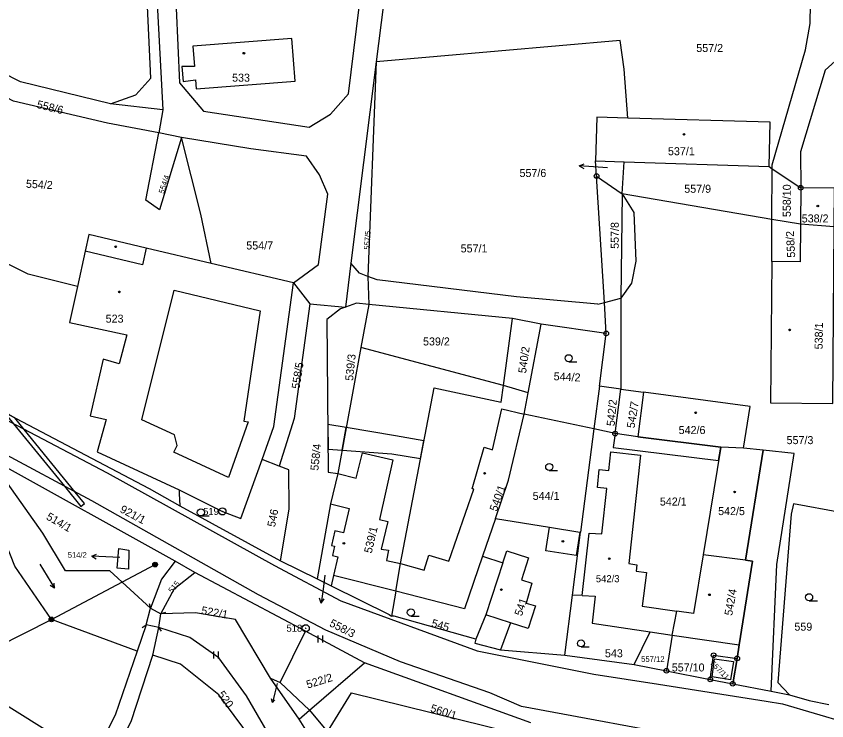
# Model space of a CAD drawing. Extents: x -504988 to -494607, y -1123820 to -1114018.
# Drawn here: x -499647.4 to -499475.3, y -1121441.4 to -1121291.8 of the extents above; entities that cross this region are included whole.
import ezdxf

# ---------------------------------------------------------------- set-up
doc = ezdxf.new("R2010")
doc.units = 0
for name, color, linetype in [('Hranice parcel', 7, 'Continuous'), ('Parcelní čísla', 7, 'Continuous'), ('Pop  PČ popisy', 7, 'Continuous'), ('Poz předměty', 7, 'Continuous'), ('Vnitřní kresba', 7, 'Continuous'), ('Věcná břemena k části', 7, 'Continuous'), ('Značky bodu BP', 7, 'Continuous'), ('Značky budov', 7, 'Continuous'), ('Značky kultur', 7, 'Continuous')]:
    doc.layers.add(name, color=color, linetype=linetype)

msp = doc.modelspace()

# ---------------------------------------------------------------- linework, layer by layer
at = {"layer": 'Hranice parcel'}
for p, q in [((-499616.25, -1121311.73), (-499627.36, -1121310.43)), ((-499616.25, -1121311.73), (-499617.13, -1121316.62)), ((-499612.3, -1121317.56), (-499617.13, -1121316.62)), ((-499524.41, -1121322.55), (-499518.32, -1121322.77)), ((-499524.17, -1121325.76), (-499524.41, -1121322.55)), ((-499518.71, -1121329.57), (-499518.32, -1121322.77)), ((-499518.32, -1121322.77), (-499487.56, -1121323.76)), ((-499487.56, -1121323.76), (-499486.87, -1121324.22)), ((-499486.93, -1121334.97), (-499486.87, -1121324.22)), ((-499486.87, -1121324.22), (-499480.83, -1121328.26)), ((-499524.17, -1121325.76), (-499518.71, -1121329.57)), ((-499480.83, -1121328.26), (-499480.88, -1121335.99)), ((-499486.93, -1121334.97), (-499518.71, -1121329.57)), ((-499486.99, -1121343.91), (-499486.93, -1121334.97)), ((-499480.88, -1121335.99), (-499486.93, -1121334.97)), ((-499473.74, -1121336.51), (-499480.88, -1121335.99)), ((-499588.49, -1121348.46), (-499606, -1121344.31)), ((-499588.49, -1121348.46), (-499585.06, -1121352.87)), ((-499585.06, -1121352.87), (-499577.48, -1121353.58)), ((-499572.52, -1121353), (-499574.21, -1121362.13)), ((-499542.02, -1121356.01), (-499572.52, -1121353)), ((-499543.95, -1121370.19), (-499542.02, -1121356.01)), ((-499535.95, -1121357.19), (-499542.02, -1121356.01)), ((-499538.72, -1121371.8), (-499535.95, -1121357.19)), ((-499522.12, -1121359.17), (-499535.95, -1121357.19)), ((-499523.57, -1121370.4), (-499522.12, -1121359.17)), ((-499574.21, -1121362.13), (-499579.11, -1121388.94)), ((-499543.95, -1121370.19), (-499574.21, -1121362.13)), ((-499538.72, -1121371.8), (-499543.95, -1121370.19)), ((-499523.57, -1121370.4), (-499524.78, -1121379.41)), ((-499519.03, -1121371), (-499523.57, -1121370.4)), ((-499520.23, -1121380.43), (-499519.03, -1121371)), ((-499519.03, -1121371), (-499514.19, -1121371.65)), ((-499539.57, -1121376.3), (-499538.72, -1121371.8)), ((-499514.19, -1121371.65), (-499515.4, -1121381.1)), ((-499524.78, -1121379.41), (-499539.57, -1121376.3)), ((-499524.78, -1121379.41), (-499527.56, -1121401.35)), ((-499520.23, -1121380.43), (-499524.78, -1121379.41)), ((-499515.4, -1121381.1), (-499520.23, -1121380.43)), ((-499515.4, -1121381.1), (-499497.82, -1121383.35)), ((-499497.82, -1121383.35), (-499501.54, -1121406.16)), ((-499492.99, -1121383.55), (-499497.82, -1121383.35)), ((-499613.66, -1121407.52), (-499653.04, -1121385.68)), ((-499591.57, -1121387.34), (-499595.18, -1121385.92)), ((-499579.11, -1121388.94), (-499580.69, -1121395.38)), ((-499580.69, -1121395.38), (-499583.51, -1121411.27)), ((-499612.64, -1121395.76), (-499591.26, -1121407.43)), ((-499545.65, -1121398.46), (-499548.39, -1121406.46)), ((-499529.29, -1121414.74), (-499527.56, -1121401.35)), ((-499609.44, -1121409.95), (-499613.66, -1121407.52)), ((-499591.26, -1121407.43), (-499583.51, -1121411.27)), ((-499492.54, -1121407.29), (-499501.54, -1121406.16)), ((-499585.97, -1121422.41), (-499609.44, -1121409.95)), ((-499583.51, -1121411.27), (-499580.51, -1121412.75)), ((-499566.79, -1121413.92), (-499567.68, -1121419.17)), ((-499530.93, -1121427.47), (-499529.29, -1121414.74)), ((-499527.25, -1121414.83), (-499529.29, -1121414.74)), ((-499618.88, -1121417.49), (-499616.65, -1121418.69)), ((-499508.13, -1121423.21), (-499507.16, -1121418.11)), ((-499619.82, -1121421.06), (-499621.67, -1121426.59)), ((-499617.08, -1121421.58), (-499619.82, -1121421.06)), ((-499618.39, -1121427.47), (-499617.08, -1121421.58)), ((-499591.37, -1121433.28), (-499585.97, -1121422.41)), ((-499573.41, -1121429.07), (-499585.97, -1121422.41)), ((-499516.17, -1121429.45), (-499512.82, -1121422.52)), ((-499512.82, -1121422.52), (-499508.13, -1121423.21)), ((-499508.13, -1121423.21), (-499509.33, -1121430.79)), ((-499508.13, -1121423.21), (-499493.92, -1121425.31)), ((-499494.32, -1121428.15), (-499493.92, -1121425.31)), ((-499530.93, -1121427.47), (-499516.17, -1121429.45)), ((-499500.03, -1121432.61), (-499499.32, -1121427.5)), ((-499499.32, -1121427.5), (-499494.32, -1121428.15)), ((-499495.26, -1121433.54), (-499494.32, -1121428.15)), ((-499585.14, -1121439.17), (-499573.41, -1121429.07)), ((-499538.16, -1121441.82), (-499573.41, -1121429.07)), ((-499516.17, -1121429.45), (-499509.33, -1121430.79)), ((-499509.33, -1121430.79), (-499500.03, -1121432.61)), ((-499587.31, -1121441.04), (-499593.38, -1121432.33)), ((-499593.38, -1121432.33), (-499591.37, -1121433.28)), ((-499591.37, -1121433.28), (-499585.14, -1121439.17)), ((-499500.03, -1121432.61), (-499495.26, -1121433.54)), ((-499587.31, -1121441.04), (-499585.14, -1121439.17)), ((-499585.14, -1121439.17), (-499581.32, -1121443.76))]:
    msp.add_line(p, q, dxfattribs=at)
for points in [[(-499618.28, -1121230.05), (-499616.51, -1121239.55), (-499615.21, -1121250.4), (-499612.69, -1121306), (-499607.63, -1121311.95), (-499585.22, -1121315.4), (-499580.65, -1121312.61), (-499576.84, -1121308.33), (-499567.62, -1121233.51)], [(-499627.36, -1121310.43), (-499621.98, -1121308.54), (-499618.81, -1121305.01), (-499621.32, -1121250.12), (-499622.64, -1121239.66), (-499624.55, -1121233.22)], [(-499624.55, -1121233.22), (-499620.4, -1121233.46), (-499616.25, -1121311.73)], [(-499486.87, -1121324.22), (-499486.86, -1121323.39), (-499479.81, -1121298.97), (-499478.82, -1121293.36), (-499478.67, -1121284.88), (-499481.16, -1121281.36), (-499487.7, -1121276.33), (-499492.76, -1121274.33), (-499497.63, -1121273.78), (-499558.94, -1121267.14), (-499561.8, -1121267.75), (-499565.13, -1121269.75), (-499567.38, -1121273.1), (-499570.95, -1121301.52)], [(-499612.2, -1121302.51), (-499611.94, -1121305.68), (-499609.32, -1121305.36), (-499609.18, -1121307.21), (-499588.18, -1121305.59), (-499588.88, -1121296.56), (-499609.88, -1121298.18), (-499609.55, -1121302.49), (-499612.2, -1121302.51)], [(-499517.5, -1121313.44), (-499518.32, -1121303.06), (-499519.14, -1121297), (-499570.95, -1121301.52)], [(-499470.76, -1121299.24), (-499471.45, -1121299.51), (-499475.66, -1121303.26), (-499480.87, -1121320.65), (-499480.83, -1121328.26)], [(-499627.36, -1121310.43), (-499646.5, -1121305.74), (-499658.64, -1121299.61)], [(-499570.95, -1121301.52), (-499576.31, -1121344.23), (-499577.48, -1121353.58)], [(-499570.95, -1121301.52), (-499572.7, -1121347.05), (-499572.52, -1121353)], [(-499617.13, -1121316.62), (-499628.01, -1121314.56), (-499647.96, -1121309.84), (-499657.71, -1121304.78)], [(-499517.5, -1121313.44), (-499524.12, -1121313.25), (-499524.41, -1121322.55)], [(-499487.56, -1121323.76), (-499487.28, -1121314.32), (-499517.5, -1121313.44)], [(-499612.3, -1121317.56), (-499616.97, -1121332.9), (-499619.86, -1121330.9), (-499617.13, -1121316.62)], [(-499606, -1121344.31), (-499608.15, -1121333.82), (-499612.3, -1121317.56)], [(-499588.49, -1121348.46), (-499583.17, -1121344.51), (-499581.24, -1121329.6), (-499582.99, -1121325.51), (-499585.77, -1121321.54), (-499597.59, -1121320.01), (-499612.3, -1121317.56)], [(-499522.12, -1121359.17), (-499522.52, -1121352.62), (-499524.17, -1121325.76)], [(-499473.74, -1121336.51), (-499473.68, -1121328.31), (-499480.83, -1121328.26)], [(-499518.71, -1121329.57), (-499519.04, -1121351.7), (-499519.03, -1121371)], [(-499634.39, -1121349.22), (-499644.84, -1121346.59), (-499664.88, -1121336.65)], [(-499486.99, -1121343.91), (-499487.21, -1121373.91), (-499474.01, -1121374.01), (-499473.74, -1121336.51)], [(-499480.88, -1121335.99), (-499480.94, -1121343.96), (-499486.99, -1121343.91)], [(-499606, -1121344.31), (-499619.76, -1121341.05), (-499631.97, -1121338.15), (-499632.75, -1121341.73), (-499634.39, -1121349.22)], [(-499595.18, -1121385.92), (-499592.69, -1121378.96), (-499588.49, -1121348.46)], [(-499634.39, -1121349.22), (-499636.07, -1121356.87), (-499623.91, -1121359.47), (-499625.52, -1121365.62), (-499628.9, -1121364.61), (-499631.7, -1121376.67), (-499628.27, -1121377.41), (-499630.2, -1121384.31), (-499612.78, -1121392.37)], [(-499585.06, -1121352.87), (-499588.39, -1121377.21), (-499591.57, -1121387.34)], [(-499577.48, -1121353.58), (-499578.56, -1121353.96), (-499581.44, -1121356.18), (-499581.13, -1121388.59), (-499579.11, -1121388.94)], [(-499572.52, -1121353), (-499575.12, -1121352.74), (-499577.48, -1121353.58)], [(-499677.04, -1121360.24), (-499656.58, -1121370.86), (-499648.9, -1121376.44), (-499619.14, -1121392.12), (-499612.64, -1121395.76)], [(-499566.79, -1121413.92), (-499565.79, -1121408.03), (-499558.68, -1121370.69), (-499544.44, -1121373.76), (-499543.95, -1121370.19)], [(-499492.99, -1121383.55), (-499491.57, -1121374.67), (-499514.19, -1121371.65)], [(-499545.65, -1121398.46), (-499542.86, -1121390.34), (-499539.57, -1121376.3)], [(-499492.54, -1121407.29), (-499488.8, -1121383.98), (-499492.99, -1121383.55)], [(-499527.25, -1121414.83), (-499525.76, -1121401.6), (-499523.06, -1121401.74), (-499522.01, -1121392.09), (-499524, -1121391.88), (-499523.59, -1121388.07), (-499521.6, -1121388.29), (-499521.17, -1121384.29), (-499514.85, -1121385.03), (-499517.34, -1121408.04), (-499515.59, -1121408.32), (-499515.73, -1121409.66), (-499513.58, -1121409.95), (-499514.5, -1121417.04), (-499507.16, -1121418.11)], [(-499618.88, -1121417.49), (-499627.49, -1121409.6), (-499636.89, -1121409.57), (-499641.74, -1121401.58), (-499653.04, -1121385.68)], [(-499612.78, -1121392.37), (-499603.6, -1121396.96), (-499599.66, -1121398.44), (-499595.18, -1121385.92)], [(-499591.26, -1121407.43), (-499589.42, -1121396.47), (-499589.5, -1121388.16), (-499591.57, -1121387.34)], [(-499621.67, -1121426.59), (-499639.89, -1121419.87), (-499647.68, -1121408.61), (-499653.82, -1121393.13)], [(-499612.78, -1121392.37), (-499612.76, -1121393.13), (-499612.64, -1121395.76)], [(-499580.69, -1121395.38), (-499576.66, -1121396.36), (-499577.88, -1121401.53), (-499579.72, -1121401.09), (-499580.45, -1121404.2), (-499579.78, -1121404.36), (-499580.23, -1121406.31), (-499579.11, -1121406.57), (-499579.99, -1121410.56), (-499580.51, -1121412.75)], [(-499472.35, -1121397.15), (-499482.38, -1121395.33), (-499482.87, -1121397.56), (-499485.69, -1121433.28), (-499483.21, -1121435.9)], [(-499545.65, -1121398.46), (-499534.14, -1121400.33), (-499527.72, -1121401.33), (-499527.56, -1121401.35)], [(-499623.44, -1121405.21), (-499623.55, -1121409.21), (-499625.93, -1121408.97), (-499625.59, -1121404.84), (-499623.44, -1121405.21)], [(-499613.66, -1121407.52), (-499616.5, -1121411.35), (-499618.88, -1121417.49)], [(-499548.39, -1121406.46), (-499552.21, -1121417.62), (-499566.79, -1121413.92)], [(-499548.39, -1121406.46), (-499544.08, -1121407.89), (-499547.69, -1121418.91), (-499549.8, -1121424.07)], [(-499501.54, -1121406.16), (-499503.57, -1121418.64), (-499507.16, -1121418.11)], [(-499493.92, -1121425.31), (-499491.06, -1121407.53), (-499492.54, -1121407.29)], [(-499616.65, -1121418.69), (-499613.74, -1121413.31), (-499609.44, -1121409.95)], [(-499580.51, -1121412.75), (-499568.17, -1121418.83), (-499567.68, -1121419.17)], [(-499527.25, -1121414.83), (-499524.49, -1121414.94), (-499525.11, -1121420.71), (-499512.82, -1121422.52)], [(-499593.38, -1121432.33), (-499600.82, -1121419.92), (-499609.32, -1121418.45), (-499616.65, -1121418.69)], [(-499549.8, -1121424.07), (-499567.15, -1121419.19), (-499567.68, -1121419.17)], [(-499587.43, -1121453.69), (-499592.51, -1121446.38), (-499598.47, -1121436.12), (-499604.38, -1121428.04), (-499610.5, -1121423.75), (-499617.08, -1121421.58)], [(-499549.8, -1121424.07), (-499550.03, -1121424.89), (-499544.59, -1121426.34), (-499530.93, -1121427.47)], [(-499621.67, -1121426.59), (-499626.39, -1121440.19), (-499633.02, -1121453.36), (-499640.22, -1121462.57), (-499647.06, -1121464.82)], [(-499644.94, -1121468.38), (-499638.33, -1121465.71), (-499630.08, -1121455.35), (-499622.97, -1121441.57), (-499618.39, -1121427.47)], [(-499582.78, -1121463.92), (-499584.36, -1121463.95), (-499589.31, -1121456.19), (-499604.38, -1121435.88), (-499612.49, -1121429.36), (-499618.39, -1121427.47)], [(-499495.26, -1121433.54), (-499487.08, -1121435.14), (-499483.21, -1121435.9)], [(-499581.32, -1121443.76), (-499576.19, -1121435.44), (-499536.38, -1121445.31)], [(-499483.21, -1121435.9), (-499479.01, -1121437.13), (-499474.87, -1121437.96)], [(-499583.47, -1121447.26), (-499584.51, -1121445.59), (-499587.31, -1121441.04)]]:
    msp.add_lwpolyline(points, dxfattribs=at)
at = {"layer": 'Pop  PČ popisy'}
for p, q in [((-499527.83, -1121323.62), (-499526.8, -1121323.19)), ((-499524.84, -1121323.83), (-499527.83, -1121323.62)), ((-499527.83, -1121323.62), (-499526.87, -1121324.19)), ((-499521.85, -1121324.04), (-499524.84, -1121323.83)), ((-499631.35, -1121406.45), (-499630.32, -1121406.01)), ((-499628.35, -1121406.61), (-499631.35, -1121406.45)), ((-499631.35, -1121406.45), (-499630.37, -1121407.01)), ((-499625.36, -1121406.75), (-499628.35, -1121406.61)), ((-499581.83, -1121410.52), (-499582.23, -1121413.49)), ((-499582.23, -1121413.49), (-499582.65, -1121416.46)), ((-499582.65, -1121416.46), (-499583, -1121415.4)), ((-499582.65, -1121416.46), (-499582.01, -1121415.54)), ((-499591.98, -1121433.47), (-499592.49, -1121435.5)), ((-499593, -1121437.54), (-499593.17, -1121436.77)), ((-499592.49, -1121435.5), (-499593, -1121437.54)), ((-499593, -1121437.54), (-499592.49, -1121436.94))]:
    msp.add_line(p, q, dxfattribs=at)
at = {"layer": 'Poz předměty'}
for p, q in [((-499639.89, -1121419.87), (-499617.89, -1121408.24)), ((-499661.23, -1121430.76), (-499639.89, -1121419.87)), ((-499661.23, -1121430.76), (-499620.22, -1121456.31))]:
    msp.add_line(p, q, dxfattribs=at)
for centre, radius in [((-499617.89, -1121408.24), 0.5), ((-499617.89, -1121408.24), 0.4), ((-499617.89, -1121408.24), 0.3), ((-499617.89, -1121408.24), 0.2), ((-499617.89, -1121408.24), 0.1), ((-499639.89, -1121419.87), 0.5), ((-499639.89, -1121419.87), 0.4), ((-499639.89, -1121419.87), 0.3), ((-499639.89, -1121419.87), 0.2), ((-499639.89, -1121419.87), 0.1)]:
    msp.add_circle(centre, radius, dxfattribs=at)
at = {"layer": 'Vnitřní kresba'}
for p, q in [((-499518.71, -1121329.57), (-499516.29, -1121333.49)), ((-499516.29, -1121333.49), (-499515.85, -1121343.85)), ((-499620.6, -1121344.61), (-499632.75, -1121341.73)), ((-499619.76, -1121341.05), (-499620.6, -1121344.61)), ((-499515.85, -1121343.85), (-499516.75, -1121348.51)), ((-499574.48, -1121346.4), (-499576.31, -1121344.23)), ((-499572.7, -1121347.05), (-499574.48, -1121346.4)), ((-499570.74, -1121347.77), (-499572.7, -1121347.05)), ((-499541.18, -1121351.39), (-499570.74, -1121347.77)), ((-499516.75, -1121348.51), (-499519.04, -1121351.7)), ((-499620.68, -1121377.49), (-499613.83, -1121349.98)), ((-499613.83, -1121349.98), (-499595.59, -1121354.37)), ((-499523.88, -1121352.98), (-499541.18, -1121351.39)), ((-499522.52, -1121352.62), (-499519.04, -1121351.7)), ((-499523.88, -1121352.98), (-499522.52, -1121352.62)), ((-499595.59, -1121354.37), (-499599.07, -1121377.77)), ((-499653.79, -1121375.29), (-499628.06, -1121388.77)), ((-499546.23, -1121383.87), (-499544.29, -1121375.19)), ((-499544.29, -1121375.19), (-499539.57, -1121376.3)), ((-499613.74, -1121380.67), (-499620.68, -1121377.49)), ((-499598.16, -1121377.91), (-499602.33, -1121389.77)), ((-499599.07, -1121377.77), (-499598.16, -1121377.91)), ((-499631.34, -1121394.73), (-499656.34, -1121381.3)), ((-499613.24, -1121382.94), (-499613.74, -1121380.67)), ((-499613.89, -1121384.35), (-499613.24, -1121382.94)), ((-499550.55, -1121392.16), (-499548.01, -1121383.35)), ((-499548.01, -1121383.35), (-499546.23, -1121383.87)), ((-499602.33, -1121389.77), (-499613.89, -1121384.35)), ((-499575.2, -1121389.89), (-499573.86, -1121384.52)), ((-499573.86, -1121384.52), (-499567.43, -1121385.97)), ((-499567.43, -1121385.97), (-499570.28, -1121398.66)), ((-499628.06, -1121388.77), (-499592.57, -1121408.46)), ((-499579.11, -1121388.94), (-499575.2, -1121389.89)), ((-499550.2, -1121392.26), (-499550.55, -1121392.16)), ((-499555.5, -1121407.52), (-499550.2, -1121392.26)), ((-499595.96, -1121414.63), (-499631.34, -1121394.73)), ((-499570.28, -1121398.66), (-499568.49, -1121399.11)), ((-499568.49, -1121399.11), (-499569.92, -1121404.94)), ((-499534.91, -1121405.32), (-499534.14, -1121400.33)), ((-499527.72, -1121401.33), (-499528.49, -1121406.32)), ((-499569.92, -1121404.94), (-499568.33, -1121405.2)), ((-499568.33, -1121405.2), (-499568.76, -1121407.35)), ((-499544.08, -1121407.89), (-499543.24, -1121405.32)), ((-499543.24, -1121405.32), (-499538.6, -1121406.83)), ((-499528.49, -1121406.32), (-499534.91, -1121405.32)), ((-499568.76, -1121407.35), (-499565.79, -1121408.03)), ((-499560.79, -1121409.43), (-499559.75, -1121406.23)), ((-499559.75, -1121406.23), (-499555.5, -1121407.52)), ((-499538.6, -1121406.83), (-499540.13, -1121411.48)), ((-499592.57, -1121408.46), (-499578.47, -1121415.94)), ((-499565.79, -1121408.03), (-499560.79, -1121409.43)), ((-499566.79, -1121413.92), (-499579.99, -1121410.56)), ((-499540.13, -1121411.48), (-499537.93, -1121412.17)), ((-499537.93, -1121412.17), (-499539.15, -1121416.42)), ((-499581.65, -1121422.16), (-499595.96, -1121414.63)), ((-499578.47, -1121415.94), (-499549.54, -1121426.55)), ((-499619.82, -1121421.06), (-499618.88, -1121417.49)), ((-499619.17, -1121416.53), (-499618.88, -1121417.49)), ((-499539.15, -1121416.42), (-499537.14, -1121416.97)), ((-499537.14, -1121416.97), (-499538.7, -1121421.82)), ((-499617.08, -1121421.58), (-499616.65, -1121418.69)), ((-499615.69, -1121418.4), (-499616.65, -1121418.69)), ((-499542.45, -1121420.61), (-499547.69, -1121418.91)), ((-499620.65, -1121421.62), (-499619.82, -1121421.06)), ((-499542.45, -1121420.61), (-499544.59, -1121426.34)), ((-499538.7, -1121421.82), (-499542.45, -1121420.61)), ((-499616.52, -1121422.41), (-499617.08, -1121421.58)), ((-499565.82, -1121428.86), (-499581.65, -1121422.16)), ((-499549.54, -1121426.55), (-499524.72, -1121431.5)), ((-499499.64, -1121432.07), (-499499.16, -1121428.27)), ((-499499.16, -1121428.27), (-499495.12, -1121428.81)), ((-499546.82, -1121435.48), (-499565.82, -1121428.86)), ((-499495.12, -1121428.81), (-499495.72, -1121432.68)), ((-499524.72, -1121431.5), (-499511.03, -1121433.64)), ((-499495.72, -1121432.68), (-499499.64, -1121432.07)), ((-499511.03, -1121433.64), (-499488.16, -1121437.27)), ((-499540.09, -1121438.37), (-499546.82, -1121435.48)), ((-499499.71, -1121445.83), (-499540.09, -1121438.37)), ((-499488.16, -1121437.27), (-499484.7, -1121437.82)), ((-499484.7, -1121437.82), (-499469.69, -1121442.26))]:
    msp.add_line(p, q, dxfattribs=at)
at = {"layer": 'Věcná břemena k části'}
for points in [[(-499650.39, -1121375.36), (-499647.95, -1121378.35), (-499637.13, -1121391.62), (-499633.63, -1121395.91), (-499632.86, -1121395.28), (-499634.84, -1121392.85), (-499645.7, -1121379.53), (-499647.7, -1121377.07), (-499648.9, -1121376.44)], [(-499581.23, -1121378.48), (-499581.18, -1121383.75), (-499578.2, -1121383.96), (-499577.32, -1121379.14)], [(-499561.55, -1121385.74), (-499560.82, -1121381.94), (-499566.87, -1121380.91), (-499577.32, -1121379.14), (-499578.2, -1121383.96), (-499567.66, -1121384.7)], [(-499520.63, -1121383.4), (-499498.28, -1121386.18), (-499497.82, -1121383.35), (-499515.4, -1121381.1), (-499520.23, -1121380.43)], [(-499488.8, -1121383.98), (-499492.54, -1121407.29), (-499491.06, -1121407.53), (-499493.92, -1121425.31), (-499494.32, -1121428.15), (-499495.26, -1121433.54), (-499487.08, -1121435.14), (-499485.87, -1121408.2), (-499482.21, -1121384.63)]]:
    msp.add_lwpolyline(points, close=True, dxfattribs=at)
at = {"layer": 'Značky bodu BP'}
for centre, radius in [((-499524.17, -1121325.76), 0.5), ((-499524.17, -1121325.76), 0.0303), ((-499480.83, -1121328.26), 0.5), ((-499480.83, -1121328.26), 0.0303), ((-499522.12, -1121359.17), 0.5), ((-499522.12, -1121359.17), 0.0303), ((-499520.23, -1121380.43), 0.5), ((-499520.23, -1121380.43), 0.0303), ((-499603.6, -1121396.96), 0.75), ((-499603.6, -1121396.96), 0.03), ((-499585.9, -1121421.75), 0.75), ((-499585.9, -1121421.75), 0.03), ((-499499.32, -1121427.5), 0.5), ((-499499.32, -1121427.5), 0.0303), ((-499494.32, -1121428.15), 0.5), ((-499494.32, -1121428.15), 0.0303), ((-499509.33, -1121430.79), 0.5), ((-499509.33, -1121430.79), 0.0303), ((-499500.03, -1121432.61), 0.5), ((-499500.03, -1121432.61), 0.0303), ((-499495.26, -1121433.54), 0.5), ((-499495.26, -1121433.54), 0.0303)]:
    msp.add_circle(centre, radius, dxfattribs=at)
at = {"layer": 'Značky budov'}
for centre in [(-499599.04, -1121299.68), (-499505.62, -1121316.91), (-499477.21, -1121332.12), (-499626.26, -1121340.78), (-499625.48, -1121350.35), (-499483.18, -1121358.41), (-499503.12, -1121376.02), (-499547.93, -1121388.86), (-499494.86, -1121392.83), (-499577.81, -1121403.73), (-499531.32, -1121403.32), (-499521.46, -1121406.99), (-499544.37, -1121413.55), (-499500.21, -1121414.66)]:
    msp.add_circle(centre, 0.175, dxfattribs=at)
at = {"layer": 'Značky kultur'}
for p, q in [((-499530.09, -1121365.18), (-499528.34, -1121365.18)), ((-499534.22, -1121388.26), (-499532.47, -1121388.26)), ((-499608.18, -1121397.92), (-499606.43, -1121397.92)), ((-499642.4, -1121408.17), (-499639.22, -1121413.25)), ((-499639.22, -1121413.25), (-499640.16, -1121412.69)), ((-499639.22, -1121413.25), (-499639.31, -1121412.16)), ((-499479.05, -1121415.92), (-499477.3, -1121415.92)), ((-499563.6, -1121419.16), (-499561.85, -1121419.16)), ((-499583.29, -1121424.8), (-499583.29, -1121423.3)), ((-499582.29, -1121424.8), (-499582.29, -1121423.3)), ((-499527.46, -1121425.72), (-499525.71, -1121425.72)), ((-499605.43, -1121428.19), (-499605.43, -1121426.69)), ((-499604.43, -1121428.19), (-499604.43, -1121426.69))]:
    msp.add_line(p, q, dxfattribs=at)
for centre in [(-499530.09, -1121364.43), (-499534.22, -1121387.51), (-499608.18, -1121397.17), (-499479.05, -1121415.17), (-499563.6, -1121418.41), (-499527.46, -1121424.97)]:
    msp.add_circle(centre, 0.75, dxfattribs=at)

# ---------------------------------------------------------------- texts
at = {"layer": 'Parcelní čísla'}
for s, height, p in [('557/2', 1.7, (-499503, -1121299.42)), ('533', 1.7, (-499601.55, -1121305.73)), ('537/1', 1.7, (-499509.01, -1121321.34)), ('557/6', 1.7, (-499540.53, -1121325.96)), ('557/9', 1.7, (-499505.55, -1121329.31)), ('538/2', 1.7, (-499480.61, -1121335.61)), ('554/7', 1.7, (-499598.53, -1121341.35)), ('557/1', 1.7, (-499553.02, -1121341.97)), ('523', 1.7, (-499628.39, -1121356.88)), ('539/2', 1.7, (-499561.01, -1121361.72)), ('542/6', 1.7, (-499506.74, -1121380.53)), ('557/3', 1.7, (-499483.83, -1121382.67)), ('544/1', 1.7, (-499537.73, -1121394.51)), ('542/1', 1.7, (-499510.73, -1121395.71)), ('542/5', 1.7, (-499498.36, -1121397.74)), ('514/2', 1.2, (-499636.42, -1121406.8)), ('542/3', 1.5, (-499524.32, -1121411.99)), ('559', 1.7, (-499482.17, -1121422.27)), ('543', 1.7, (-499522.39, -1121427.92)), ('557/12', 1.217, (-499514.71, -1121428.91)), ('557/10', 1.7, (-499508.2, -1121430.93))]:
    msp.add_text(s, height=height, dxfattribs=at).set_placement(p)
for s, height, rotation, p in [('558/6', 1.7, 346, (-499643.14, -1121311.28)), ('554/2', 1.7, 357, (-499645.35, -1121328.23)), ('554/4', 1.2, 72, (-499616.03, -1121329.6)), ('558/10', 1.7, 90, (-499482.93, -1121334.47)), ('557/8', 1.7, 90, (-499519.46, -1121341.21)), ('557/5', 1.2, 87, (-499572.33, -1121341.41)), ('558/2', 1.7, 93, (-499481.99, -1121343.05)), ('538/1', 1.7, 89, (-499476.19, -1121362.56)), ('540/2', 1.7, 82, (-499539.15, -1121367.72)), ('539/3', 1.7, 84, (-499575.88, -1121369.29)), ('558/5', 1.7, 81, (-499587.25, -1121371.04)), ('544/2', 1.7, 357, (-499533.31, -1121369.09)), ('542/2', 1.7, 85, (-499520.35, -1121378.91)), ('542/7', 1.7, 81, (-499516.11, -1121379.37)), ('558/4', 1.7, 84, (-499583.25, -1121388.36)), ('540/1', 1.7, 70, (-499545.36, -1121397.09)), ('514/1', 1.7, 330, (-499641.16, -1121398.55)), ('921/1', 1.7, 332, (-499625.51, -1121397.02)), ('546', 1.7, 79, (-499592.44, -1121400.37)), ('539/1', 1.7, 77, (-499571.91, -1121405.94)), ('515', 1.2, 50, (-499614.29, -1121414.38)), ('542/4', 1.7, 80, (-499495.38, -1121419.17)), ('541', 1.7, 71, (-499540.05, -1121419.29)), ('522/1', 1.7, 350, (-499608.19, -1121418.75)), ('558/3', 1.7, 333, (-499581.03, -1121421.23)), ('545', 1.7, 344, (-499559.37, -1121421.39)), ('557/11', 1.139, 315, (-499500.08, -1121429.36)), ('522/2', 1.7, 17, (-499585.49, -1121434.58)), ('520', 1.7, 306, (-499604.72, -1121435.81)), ('560/1', 1.7, 342, (-499559.59, -1121439.43))]:
    msp.add_text(s, height=height, rotation=rotation, dxfattribs=at).set_placement(p)
at = {"layer": 'Značky bodu BP'}
for s, p in [('519', (-499607.7, -1121397.71)), ('518', (-499590, -1121422.5))]:
    msp.add_text(s, height=1.5, dxfattribs=at).set_placement(p)

doc.saveas('drawing.dxf')
